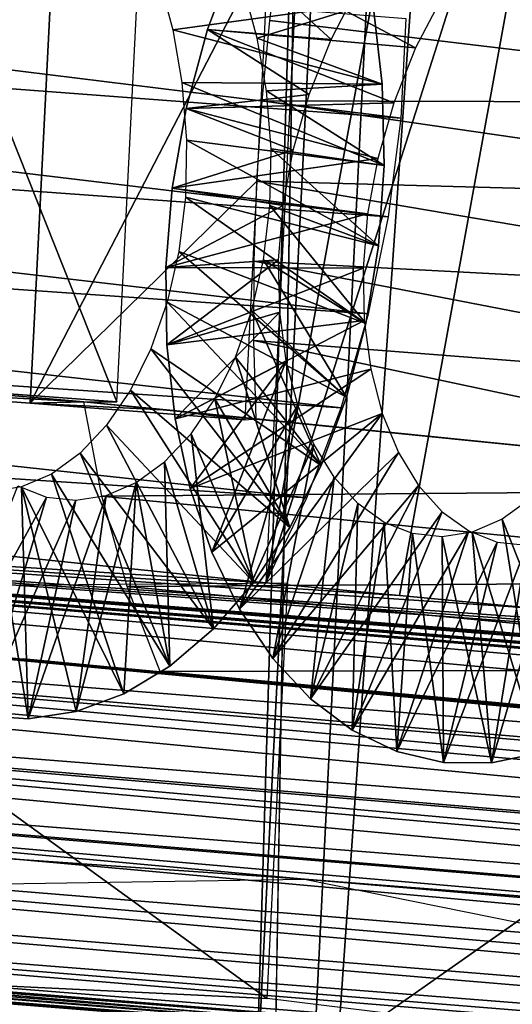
# Model space of a CAD drawing. Header units: millimetres. Extents: x -99 to 221, y -61 to 39.
# Tile 408 of 656: x 192.93 to 194.47, y -54.91 to -51.83. Entities that reach past the tile are written whole.
import ezdxf

# ---------------------------------------------------------------- set-up
doc = ezdxf.new("R2010")
doc.units = ezdxf.units.MM
doc.header["$LTSCALE"] = 33.374815
for name, color, linetype in [('122', 7, 'CONTINUOUS'), ('123', 7, 'CONTINUOUS'), ('127', 7, 'CONTINUOUS'), ('134', 7, 'CONTINUOUS'), ('136', 7, 'CONTINUOUS'), ('138', 7, 'CONTINUOUS'), ('144', 7, 'CONTINUOUS'), ('33', 7, 'CONTINUOUS'), ('34', 7, 'CONTINUOUS'), ('36', 7, 'CONTINUOUS'), ('50', 7, 'CONTINUOUS'), ('85', 7, 'CONTINUOUS'), ('86', 7, 'CONTINUOUS')]:
    doc.layers.add(name, color=color, linetype=linetype)

msp = doc.modelspace()

# ---------------------------------------------------------------- linework, layer by layer
at = {"layer": '122', "color": 7, "linetype": 'Continuous'}
for points in [[(193.7425, -51.5822, -231.1302), (195.8609, -52.0892, -233.2795), (193.7106, -51.8313, -231.1785), (193.7425, -51.5822, -231.1302)], [(195.9236, -51.7915, -233.2466), (195.8609, -52.0892, -233.2795), (193.7425, -51.5822, -231.1302), (195.9236, -51.7915, -233.2466)], [(193.7106, -51.8313, -231.1785), (195.8609, -52.0892, -233.2795), (193.6864, -52.0824, -231.2023), (193.7106, -51.8313, -231.1785)], [(193.6864, -52.0824, -231.2023), (195.8217, -52.3925, -233.2884), (193.6699, -52.3341, -231.2018), (193.6864, -52.0824, -231.2023)], [(195.8609, -52.0892, -233.2795), (195.8217, -52.3925, -233.2884), (193.6864, -52.0824, -231.2023), (195.8609, -52.0892, -233.2795)], [(193.6699, -52.3341, -231.2018), (195.8064, -52.6977, -233.2732), (193.6613, -52.5849, -231.1772), (193.6699, -52.3341, -231.2018)], [(195.8217, -52.3925, -233.2884), (195.8064, -52.6977, -233.2732), (193.6699, -52.3341, -231.2018), (195.8217, -52.3925, -233.2884)], [(193.6613, -52.5849, -231.1772), (195.8153, -53.0011, -233.234), (193.6605, -52.8336, -231.1284), (193.6613, -52.5849, -231.1772)], [(195.8064, -52.6977, -233.2732), (195.8153, -53.0011, -233.234), (193.6613, -52.5849, -231.1772), (195.8064, -52.6977, -233.2732)], [(195.8483, -53.2988, -233.1712), (193.6677, -53.0785, -231.0554), (193.6605, -52.8336, -231.1284), (195.8483, -53.2988, -233.1712)], [(195.8153, -53.0011, -233.234), (195.8483, -53.2988, -233.1712), (193.6605, -52.8336, -231.1284), (195.8153, -53.0011, -233.234)], [(193.1281, -53.0253, -230.5313), (195.8483, -53.2988, -233.1712), (193.1845, -53.3212, -230.4453), (193.1281, -53.0253, -230.5313)], [(193.1281, -53.0253, -230.5313), (193.3981, -53.0519, -230.7935), (195.8483, -53.2988, -233.1712), (193.1281, -53.0253, -230.5313)], [(193.6677, -53.0785, -231.0554), (195.8483, -53.2988, -233.1712), (193.3981, -53.0519, -230.7935), (193.6677, -53.0785, -231.0554)], [(183.3811, -53.385, -219.9687), (183.2351, -53.1348, -220.1397), (204.3219, -55.1346, -240.5465), (183.3811, -53.385, -219.9687)], [(204.3219, -55.1346, -240.5465), (183.2351, -53.1348, -220.1397), (204.255, -55.0218, -240.6247), (204.3219, -55.1346, -240.5465)], [(204.255, -55.0218, -240.6247), (183.2351, -53.1348, -220.1397), (204.1931, -54.9032, -240.6984), (204.255, -55.0218, -240.6247)], [(204.1931, -54.9032, -240.6984), (183.2351, -53.1348, -220.1397), (190.3623, -53.5924, -227.2859), (204.1931, -54.9032, -240.6984)], [(195.8483, -53.2988, -233.1712), (195.9049, -53.5871, -233.0858), (193.1845, -53.3212, -230.4453), (195.8483, -53.2988, -233.1712)], [(193.1845, -53.3212, -230.4453), (195.9049, -53.5871, -233.0858), (193.2645, -53.604, -230.3371), (193.1845, -53.3212, -230.4453)], [(183.5473, -53.6087, -219.7801), (183.3811, -53.385, -219.9687), (204.4703, -55.3411, -240.3774), (183.5473, -53.6087, -219.7801)], [(204.4703, -55.3411, -240.3774), (183.3811, -53.385, -219.9687), (204.3938, -55.2411, -240.4639), (204.4703, -55.3411, -240.3774)], [(204.3938, -55.2411, -240.4639), (183.3811, -53.385, -219.9687), (204.3219, -55.1346, -240.5465), (204.3938, -55.2411, -240.4639)], [(190.3623, -53.5924, -227.2859), (190.792, -53.6321, -227.7037), (204.1931, -54.9032, -240.6984), (190.3623, -53.5924, -227.2859)], [(195.9049, -53.5871, -233.0858), (195.9844, -53.8626, -232.9788), (193.2645, -53.604, -230.3371), (195.9049, -53.5871, -233.0858)], [(193.2645, -53.604, -230.3371), (195.9844, -53.8626, -232.9788), (193.3672, -53.8703, -230.2078), (193.2645, -53.604, -230.3371)], [(183.7317, -53.8029, -219.5764), (183.5473, -53.6087, -219.7801), (204.6362, -55.5197, -240.1937), (183.7317, -53.8029, -219.5764)], [(204.6362, -55.5197, -240.1937), (183.5473, -53.6087, -219.7801), (204.5512, -55.434, -240.2873), (204.6362, -55.5197, -240.1937)], [(204.5512, -55.434, -240.2873), (183.5473, -53.6087, -219.7801), (204.4703, -55.3411, -240.3774), (204.5512, -55.434, -240.2873)], [(190.792, -53.6321, -227.7037), (191.2209, -53.6718, -228.1207), (204.1931, -54.9032, -240.6984), (190.792, -53.6321, -227.7037)], [(191.2209, -53.6718, -228.1207), (192.5086, -53.7909, -229.373), (204.1931, -54.9032, -240.6984), (191.2209, -53.6718, -228.1207)], [(204.8173, -55.6681, -239.9978), (183.7317, -53.8029, -219.5764), (204.725, -55.5979, -240.0971), (204.8173, -55.6681, -239.9978)], [(204.725, -55.5979, -240.0971), (183.7317, -53.8029, -219.5764), (204.6362, -55.5197, -240.1937), (204.725, -55.5979, -240.0971)], [(183.9317, -53.9652, -219.3601), (183.7317, -53.8029, -219.5764), (204.8173, -55.6681, -239.9978), (183.9317, -53.9652, -219.3601)], [(192.9383, -53.8306, -229.7908), (204.1931, -54.9032, -240.6984), (192.5086, -53.7909, -229.373), (192.9383, -53.8306, -229.7908)], [(193.3672, -53.8703, -230.2078), (204.1931, -54.9032, -240.6984), (192.9383, -53.8306, -229.7908), (193.3672, -53.8703, -230.2078)], [(195.9844, -53.8626, -232.9788), (196.0858, -54.1215, -232.8514), (193.3672, -53.8703, -230.2078), (195.9844, -53.8626, -232.9788)], [(196.0858, -54.1215, -232.8514), (204.1931, -54.9032, -240.6984), (193.3672, -53.8703, -230.2078), (196.0858, -54.1215, -232.8514)], [(184.1451, -54.0936, -219.1338), (183.9317, -53.9652, -219.3601), (204.9127, -55.7303, -239.8961), (184.1451, -54.0936, -219.1338)], [(204.9127, -55.7303, -239.8961), (183.9317, -53.9652, -219.3601), (204.8173, -55.6681, -239.9978), (204.9127, -55.7303, -239.8961)], [(184.369, -54.1865, -218.9007), (184.1451, -54.0936, -219.1338), (205.1119, -55.8296, -239.687), (184.369, -54.1865, -218.9007)], [(205.1119, -55.8296, -239.687), (184.1451, -54.0936, -219.1338), (205.0111, -55.7842, -239.7924), (205.1119, -55.8296, -239.687)], [(205.0111, -55.7842, -239.7924), (184.1451, -54.0936, -219.1338), (204.9127, -55.7303, -239.8961), (205.0111, -55.7842, -239.7924)], [(187.4466, -54.4561, -221.7413), (184.369, -54.1865, -218.9007), (205.2148, -55.8664, -239.5804), (187.4466, -54.4561, -221.7413)], [(205.2148, -55.8664, -239.5804), (184.369, -54.1865, -218.9007), (205.1119, -55.8296, -239.687), (205.2148, -55.8664, -239.5804)], [(197.9193, -55.303, -232.0725), (187.4466, -54.4561, -221.7413), (201.6441, -55.6007, -235.7973), (197.9193, -55.303, -232.0725)], [(201.6441, -55.6007, -235.7973), (187.4466, -54.4561, -221.7413), (205.3196, -55.8943, -239.4728), (201.6441, -55.6007, -235.7973)], [(205.3196, -55.8943, -239.4728), (187.4466, -54.4561, -221.7413), (205.2148, -55.8664, -239.5804), (205.3196, -55.8943, -239.4728)], [(189.0366, -54.6017, -222.965), (187.4466, -54.4561, -221.7413), (197.9193, -55.303, -232.0725), (189.0366, -54.6017, -222.965)], [(190.619, -54.7238, -224.183), (189.0366, -54.6017, -222.965), (196.8844, -55.2312, -230.7197), (190.619, -54.7238, -224.183)], [(196.8844, -55.2312, -230.7197), (189.0366, -54.6017, -222.965), (197.9193, -55.303, -232.0725), (196.8844, -55.2312, -230.7197)], [(195.8309, -55.1389, -229.3418), (190.619, -54.7238, -224.183), (196.8844, -55.2312, -230.7197), (195.8309, -55.1389, -229.3418)], [(192.179, -54.8217, -225.3842), (190.619, -54.7238, -224.183), (195.8309, -55.1389, -229.3418), (192.179, -54.8217, -225.3842)], [(193.7021, -54.8947, -226.5571), (192.179, -54.8217, -225.3842), (194.7673, -55.0264, -227.9505), (193.7021, -54.8947, -226.5571)], [(194.7673, -55.0264, -227.9505), (192.179, -54.8217, -225.3842), (195.8309, -55.1389, -229.3418), (194.7673, -55.0264, -227.9505)]]:
    msp.add_3dface(points, dxfattribs=at)
at = {"layer": '123', "color": 7, "linetype": 'Continuous'}
for points in [[(187.1082, -51.269, -216.4531), (187.0781, -51.604, -216.4497), (194.1217, -52.1367, -223.6721), (187.1082, -51.269, -216.4531)], [(194.1372, -51.8255, -223.6876), (187.1082, -51.269, -216.4531), (194.1217, -52.1367, -223.6721), (194.1372, -51.8255, -223.6876)], [(187.0781, -51.604, -216.4497), (187.0217, -51.9349, -216.473), (194.0822, -52.446, -223.6807), (187.0781, -51.604, -216.4497)], [(194.1217, -52.1367, -223.6721), (187.0781, -51.604, -216.4497), (194.0822, -52.446, -223.6807), (194.1217, -52.1367, -223.6721)], [(187.0217, -51.9349, -216.473), (186.9398, -52.2573, -216.5227), (194.0192, -52.7498, -223.7133), (187.0217, -51.9349, -216.473)], [(194.0822, -52.446, -223.6807), (187.0217, -51.9349, -216.473), (194.0192, -52.7498, -223.7133), (194.0822, -52.446, -223.6807)], [(186.9398, -52.2573, -216.5227), (186.8332, -52.5674, -216.5983), (193.9335, -53.0445, -223.7695), (186.9398, -52.2573, -216.5227)], [(194.0192, -52.7498, -223.7133), (186.9398, -52.2573, -216.5227), (193.9335, -53.0445, -223.7695), (194.0192, -52.7498, -223.7133)], [(186.8332, -52.5674, -216.5983), (186.7035, -52.8611, -216.6987), (193.8261, -53.3265, -223.8487), (186.8332, -52.5674, -216.5983)], [(193.9335, -53.0445, -223.7695), (186.8332, -52.5674, -216.5983), (193.8261, -53.3265, -223.8487), (193.9335, -53.0445, -223.7695)], [(186.7035, -52.8611, -216.6987), (186.5521, -53.1348, -216.8227), (193.6983, -53.5924, -223.9499), (186.7035, -52.8611, -216.6987)], [(193.8261, -53.3265, -223.8487), (186.7035, -52.8611, -216.6987), (193.6983, -53.5924, -223.9499), (193.8261, -53.3265, -223.8487)], [(186.5521, -53.1348, -216.8227), (186.3811, -53.385, -216.9687), (207.0371, -55.0218, -237.8425), (186.5521, -53.1348, -216.8227)], [(207.1108, -54.9032, -237.7807), (186.5521, -53.1348, -216.8227), (207.0371, -55.0218, -237.8425), (207.1108, -54.9032, -237.7807)], [(186.5521, -53.1348, -216.8227), (207.1108, -54.9032, -237.7807), (205.6643, -54.7291, -236.2555), (186.5521, -53.1348, -216.8227)], [(204.8294, -54.6499, -235.397), (186.5521, -53.1348, -216.8227), (205.2473, -54.6895, -235.8266), (204.8294, -54.6499, -235.397)], [(186.5521, -53.1348, -216.8227), (204.8294, -54.6499, -235.397), (202.8815, -54.4651, -233.3937), (186.5521, -53.1348, -216.8227)], [(205.2473, -54.6895, -235.8266), (186.5521, -53.1348, -216.8227), (205.6643, -54.7291, -236.2555), (205.2473, -54.6895, -235.8266)], [(202.0467, -54.3858, -232.5352), (186.5521, -53.1348, -216.8227), (202.4645, -54.4255, -232.9649), (202.0467, -54.3858, -232.5352)], [(186.5521, -53.1348, -216.8227), (202.0467, -54.3858, -232.5352), (200.0987, -54.2008, -230.5319), (186.5521, -53.1348, -216.8227)], [(202.4645, -54.4255, -232.9649), (186.5521, -53.1348, -216.8227), (202.8815, -54.4651, -233.3937), (202.4645, -54.4255, -232.9649)], [(199.2639, -54.1215, -229.6734), (186.5521, -53.1348, -216.8227), (199.6817, -54.1612, -230.1031), (199.2639, -54.1215, -229.6734)], [(186.5521, -53.1348, -216.8227), (199.2639, -54.1215, -229.6734), (196.6202, -53.8703, -226.9547), (186.5521, -53.1348, -216.8227)], [(199.6817, -54.1612, -230.1031), (186.5521, -53.1348, -216.8227), (200.0987, -54.2008, -230.5319), (199.6817, -54.1612, -230.1031)], [(193.6983, -53.5924, -223.9499), (186.5521, -53.1348, -216.8227), (194.1161, -53.6321, -224.3796), (193.6983, -53.5924, -223.9499)], [(194.1161, -53.6321, -224.3796), (186.5521, -53.1348, -216.8227), (194.5332, -53.6718, -224.8084), (194.1161, -53.6321, -224.3796)], [(194.5332, -53.6718, -224.8084), (186.5521, -53.1348, -216.8227), (195.7854, -53.7909, -226.0962), (194.5332, -53.6718, -224.8084)], [(195.7854, -53.7909, -226.0962), (186.5521, -53.1348, -216.8227), (196.2032, -53.8306, -226.5259), (195.7854, -53.7909, -226.0962)], [(196.2032, -53.8306, -226.5259), (186.5521, -53.1348, -216.8227), (196.6202, -53.8703, -226.9547), (196.2032, -53.8306, -226.5259)], [(186.3811, -53.385, -216.9687), (186.1926, -53.6087, -217.1349), (206.8764, -55.2411, -237.9814), (186.3811, -53.385, -216.9687)], [(207.0371, -55.0218, -237.8425), (186.3811, -53.385, -216.9687), (206.9589, -55.1346, -237.9095), (207.0371, -55.0218, -237.8425)], [(206.9589, -55.1346, -237.9095), (186.3811, -53.385, -216.9687), (206.8764, -55.2411, -237.9814), (206.9589, -55.1346, -237.9095)], [(186.1926, -53.6087, -217.1349), (185.9888, -53.8029, -217.3192), (206.6997, -55.434, -238.1388), (186.1926, -53.6087, -217.1349)], [(206.8764, -55.2411, -237.9814), (186.1926, -53.6087, -217.1349), (206.7899, -55.3411, -238.0579), (206.8764, -55.2411, -237.9814)], [(206.7899, -55.3411, -238.0579), (186.1926, -53.6087, -217.1349), (206.6997, -55.434, -238.1388), (206.7899, -55.3411, -238.0579)], [(185.9888, -53.8029, -217.3192), (185.7725, -53.9652, -217.5193), (193.819, -54.5206, -225.3995), (185.9888, -53.8029, -217.3192)], [(206.6997, -55.434, -238.1388), (185.9888, -53.8029, -217.3192), (206.6061, -55.5197, -238.2238), (206.6997, -55.434, -238.1388)], [(206.6061, -55.5197, -238.2238), (185.9888, -53.8029, -217.3192), (193.819, -54.5206, -225.3995), (206.6061, -55.5197, -238.2238)], [(193.819, -54.5206, -225.3995), (185.7725, -53.9652, -217.5193), (192.5342, -54.5407, -224.4091), (193.819, -54.5206, -225.3995)], [(194.9162, -54.7432, -226.8359), (206.5095, -55.5979, -238.3126), (193.819, -54.5206, -225.3995), (194.9162, -54.7432, -226.8359)], [(206.5095, -55.5979, -238.3126), (206.6061, -55.5197, -238.2238), (193.819, -54.5206, -225.3995), (206.5095, -55.5979, -238.3126)]]:
    msp.add_3dface(points, dxfattribs=at)
at = {"layer": '127', "color": 7, "linetype": 'Continuous'}
for points in [[(191.9312, -53.6076, -225.2071), (193.7021, -54.8947, -226.5571), (193.7671, -53.5935, -226.6222), (191.9312, -53.6076, -225.2071)], [(192.179, -54.8217, -225.3842), (193.7021, -54.8947, -226.5571), (191.9312, -53.6076, -225.2071), (192.179, -54.8217, -225.3842)]]:
    msp.add_3dface(points, dxfattribs=at)
at = {"layer": '134', "color": 7, "linetype": 'Continuous'}
for points in [[(192.2601, -52.9774, -230.439), (193.1281, -53.0253, -230.5313), (192.5422, -52.9739, -230.088), (192.2601, -52.9774, -230.439)], [(192.9605, -53.0292, -230.7751), (193.1281, -53.0253, -230.5313), (192.2601, -52.9774, -230.439), (192.9605, -53.0292, -230.7751)], [(192.5422, -52.9739, -230.088), (193.1281, -53.0253, -230.5313), (193.2323, -53.0253, -230.4272), (192.5422, -52.9739, -230.088)], [(193.3981, -53.0519, -230.7935), (193.1281, -53.0253, -230.5313), (192.9605, -53.0292, -230.7751), (193.3981, -53.0519, -230.7935)], [(193.6326, -53.0822, -231.1645), (193.3981, -53.0519, -230.7935), (192.9605, -53.0292, -230.7751), (193.6326, -53.0822, -231.1645)], [(193.6677, -53.0785, -231.0554), (193.3981, -53.0519, -230.7935), (193.6326, -53.0822, -231.1645), (193.6677, -53.0785, -231.0554)]]:
    msp.add_3dface(points, dxfattribs=at)
at = {"layer": '136', "color": 7, "linetype": 'Continuous'}
for points in [[(192.5422, -52.9739, -230.088), (193.2323, -53.0253, -230.4272), (192.617, -51.4776, -230.1628), (192.5422, -52.9739, -230.088)], [(193.2323, -53.0253, -230.4272), (193.3071, -51.5291, -230.5019), (192.617, -51.4776, -230.1628), (193.2323, -53.0253, -230.4272)]]:
    msp.add_3dface(points, dxfattribs=at)
at = {"layer": '138', "color": 7, "linetype": 'Continuous'}
for points in [[(192.2601, -52.9774, -230.439), (192.3349, -51.4811, -230.5138), (193.0353, -51.5329, -230.8499), (192.2601, -52.9774, -230.439)], [(192.9605, -53.0292, -230.7751), (192.2601, -52.9774, -230.439), (193.0353, -51.5329, -230.8499), (192.9605, -53.0292, -230.7751)], [(192.9605, -53.0292, -230.7751), (193.0353, -51.5329, -230.8499), (193.7073, -51.5859, -231.2392), (192.9605, -53.0292, -230.7751)], [(192.9605, -53.0292, -230.7751), (193.7073, -51.5859, -231.2392), (193.6699, -52.3341, -231.2018), (192.9605, -53.0292, -230.7751)], [(193.6326, -53.0822, -231.1645), (192.9605, -53.0292, -230.7751), (193.6699, -52.3341, -231.2018), (193.6326, -53.0822, -231.1645)]]:
    msp.add_3dface(points, dxfattribs=at)
at = {"layer": '144', "color": 7, "linetype": 'Continuous'}
for points in [[(194.2769, -50.4147, -224.5404), (193.8594, -50.3698, -224.111), (193.6983, -53.5924, -223.9499), (194.2769, -50.4147, -224.5404)], [(194.6937, -50.4596, -224.969), (194.2769, -50.4147, -224.5404), (193.6983, -53.5924, -223.9499), (194.6937, -50.4596, -224.969)], [(193.6983, -53.5924, -223.9499), (194.1161, -53.6321, -224.3796), (194.6937, -50.4596, -224.969), (193.6983, -53.5924, -223.9499)], [(194.5332, -53.6718, -224.8084), (194.6937, -50.4596, -224.969), (194.1161, -53.6321, -224.3796), (194.5332, -53.6718, -224.8084)]]:
    msp.add_3dface(points, dxfattribs=at)
at = {"layer": '33', "color": 5, "linetype": 'Continuous', "true_color": 0x0303ff}
for points in [[(198.4073, 36.1419, -212.6153), (193.6646, -58.7521, -207.8727), (194.2771, -22.8143, -210.8524), (198.4073, 36.1419, -212.6153)], [(200.2358, 35.3009, -210.7027), (193.6646, -58.7521, -207.8727), (198.4073, 36.1419, -212.6153), (200.2358, 35.3009, -210.7027)], [(195.5772, -57.9111, -206.0442), (193.6646, -58.7521, -207.8727), (200.2358, 35.3009, -210.7027), (195.5772, -57.9111, -206.0442)], [(194.2356, -23.231, -210.8523), (194.2771, -22.8143, -210.8524), (191.7289, -59.4439, -209.7393), (194.2356, -23.231, -210.8523)], [(191.7289, -59.4439, -209.7393), (194.2771, -22.8143, -210.8524), (193.6646, -58.7521, -207.8727), (191.7289, -59.4439, -209.7393)], [(194.1637, -23.6422, -210.8831), (194.2356, -23.231, -210.8523), (191.7289, -59.4439, -209.7393), (194.1637, -23.6422, -210.8831)], [(194.062, -24.0437, -210.9447), (194.1637, -23.6422, -210.8831), (191.7289, -59.4439, -209.7393), (194.062, -24.0437, -210.9447)], [(193.9317, -24.4309, -211.0362), (194.062, -24.0437, -210.9447), (191.7289, -59.4439, -209.7393), (193.9317, -24.4309, -211.0362)], [(193.7743, -24.7997, -211.1568), (193.9317, -24.4309, -211.0362), (191.7289, -59.4439, -209.7393), (193.7743, -24.7997, -211.1568)], [(193.5915, -25.1459, -211.305), (193.7743, -24.7997, -211.1568), (191.7289, -59.4439, -209.7393), (193.5915, -25.1459, -211.305)], [(193.3852, -25.4659, -211.4793), (193.5915, -25.1459, -211.305), (191.7289, -59.4439, -209.7393), (193.3852, -25.4659, -211.4793)], [(189.7763, -59.9843, -211.6378), (193.3852, -25.4659, -211.4793), (191.7289, -59.4439, -209.7393), (189.7763, -59.9843, -211.6378)], [(193.1577, -25.756, -211.6778), (193.3852, -25.4659, -211.4793), (189.7763, -59.9843, -211.6378), (193.1577, -25.756, -211.6778)], [(192.9116, -26.0131, -211.8983), (193.1577, -25.756, -211.6778), (189.7763, -59.9843, -211.6378), (192.9116, -26.0131, -211.8983)]]:
    msp.add_3dface(points, dxfattribs=at)
at = {"layer": '34', "color": 5, "linetype": 'Continuous', "true_color": 0x0303ff}
for points in [[(194.593, 35.8649, -205.0599), (192.7645, 36.706, -206.9725), (189.9345, -57.347, -200.4014), (194.593, 35.8649, -205.0599)], [(191.8181, -56.3593, -198.6164), (194.593, 35.8649, -205.0599), (189.9345, -57.347, -200.4014), (191.8181, -56.3593, -198.6164)], [(196.378, 34.8772, -203.1763), (194.593, 35.8649, -205.0599), (191.8181, -56.3593, -198.6164), (196.378, 34.8772, -203.1763)], [(193.6667, -55.2281, -196.8809), (196.378, 34.8772, -203.1763), (191.8181, -56.3593, -198.6164), (193.6667, -55.2281, -196.8809)], [(198.1135, 33.7459, -201.3277), (196.378, 34.8772, -203.1763), (193.6667, -55.2281, -196.8809), (198.1135, 33.7459, -201.3277)], [(195.4746, -53.9568, -195.2001), (198.1135, 33.7459, -201.3277), (193.6667, -55.2281, -196.8809), (195.4746, -53.9568, -195.2001)]]:
    msp.add_3dface(points, dxfattribs=at)
at = {"layer": '36', "color": 5, "linetype": 'Continuous', "true_color": 0x0303ff}
msp.add_3dface([(195.9765, -54.4286, -195.36), (194.1504, -55.7127, -197.0577), (200.9139, -54.9221, -200.2974), (195.9765, -54.4286, -195.36)], dxfattribs=at)
at = {"layer": '50', "color": 5, "linetype": 'Continuous', "true_color": 0x0303ff}
for points in [[(195.4746, -53.9568, -195.2001), (193.6667, -55.2281, -196.8809), (195.9765, -54.4286, -195.36), (195.4746, -53.9568, -195.2001)], [(193.6667, -55.2281, -196.8809), (194.1504, -55.7127, -197.0577), (195.9765, -54.4286, -195.36), (193.6667, -55.2281, -196.8809)]]:
    msp.add_3dface(points, dxfattribs=at)
at = {"layer": '85', "linetype": 'Continuous'}
for points in [[(193.605, -51.6178, -229.7969), (193.5157, -51.8587, -229.8033), (193.902, -51.8902, -229.185), (193.605, -51.6178, -229.7969)], [(193.9871, -51.7259, -229.1811), (193.605, -51.6178, -229.7969), (193.902, -51.8902, -229.185), (193.9871, -51.7259, -229.1811)], [(193.4068, -51.8598, -225.2416), (194.0332, -51.7746, -224.8879), (193.3629, -51.697, -225.2427), (193.4068, -51.8598, -225.2416)], [(194.0622, -52.03, -224.8921), (194.0332, -51.7746, -224.8879), (193.4068, -51.8598, -225.2416), (194.0622, -52.03, -224.8921)], [(193.4355, -52.0252, -225.2553), (194.0622, -52.03, -224.8921), (193.4068, -51.8598, -225.2416), (193.4355, -52.0252, -225.2553)], [(193.5157, -51.8587, -229.8033), (193.449, -52.1064, -229.7866), (193.8338, -52.0622, -229.1711), (193.5157, -51.8587, -229.8033)], [(193.902, -51.8902, -229.185), (193.5157, -51.8587, -229.8033), (193.8338, -52.0622, -229.1711), (193.902, -51.8902, -229.185)], [(193.4497, -52.2059, -225.2875), (194.0679, -52.2855, -224.9196), (193.4355, -52.0252, -225.2553), (193.4497, -52.2059, -225.2875)], [(194.0679, -52.2855, -224.9196), (194.0622, -52.03, -224.8921), (193.4355, -52.0252, -225.2553), (194.0679, -52.2855, -224.9196)], [(193.8338, -52.0622, -229.1711), (193.449, -52.1064, -229.7866), (193.7838, -52.2367, -229.1391), (193.8338, -52.0622, -229.1711)], [(193.449, -52.1064, -229.7866), (193.4054, -52.3565, -229.7464), (193.7838, -52.2367, -229.1391), (193.449, -52.1064, -229.7866)], [(193.4462, -52.3841, -225.3381), (194.0507, -52.5369, -224.9705), (193.4497, -52.2059, -225.2875), (193.4462, -52.3841, -225.3381)], [(194.0507, -52.5369, -224.9705), (194.0679, -52.2855, -224.9196), (193.4497, -52.2059, -225.2875), (194.0507, -52.5369, -224.9705)], [(193.7838, -52.2367, -229.1391), (193.4054, -52.3565, -229.7464), (193.752, -52.41, -229.0895), (193.7838, -52.2367, -229.1391)], [(193.4054, -52.3565, -229.7464), (193.3852, -52.6048, -229.683), (193.752, -52.41, -229.0895), (193.4054, -52.3565, -229.7464)], [(193.4257, -52.5543, -225.4062), (194.0113, -52.7799, -225.0443), (193.4462, -52.3841, -225.3381), (193.4257, -52.5543, -225.4062)], [(194.0113, -52.7799, -225.0443), (194.0507, -52.5369, -224.9705), (193.4462, -52.3841, -225.3381), (194.0113, -52.7799, -225.0443)], [(193.752, -52.41, -229.0895), (193.3852, -52.6048, -229.683), (193.7379, -52.5805, -229.0221), (193.752, -52.41, -229.0895)], [(193.3895, -52.713, -225.4907), (193.9509, -53.0105, -225.1404), (193.4257, -52.5543, -225.4062), (193.3895, -52.713, -225.4907)], [(193.9509, -53.0105, -225.1404), (194.0113, -52.7799, -225.0443), (193.4257, -52.5543, -225.4062), (193.9509, -53.0105, -225.1404)], [(193.3852, -52.6048, -229.683), (193.3882, -52.847, -229.5971), (193.7379, -52.5805, -229.0221), (193.3852, -52.6048, -229.683)], [(193.7379, -52.5805, -229.0221), (193.3882, -52.847, -229.5971), (193.7415, -52.7443, -228.9376), (193.7379, -52.5805, -229.0221)], [(193.3385, -52.8591, -225.5918), (193.871, -53.2249, -225.2576), (193.3895, -52.713, -225.4907), (193.3385, -52.8591, -225.5918)], [(193.871, -53.2249, -225.2576), (193.9509, -53.0105, -225.1404), (193.3895, -52.713, -225.4907), (193.871, -53.2249, -225.2576)], [(193.3882, -52.847, -229.5971), (193.4139, -53.079, -229.4894), (193.7415, -52.7443, -228.9376), (193.3882, -52.847, -229.5971)], [(193.7415, -52.7443, -228.9376), (193.4139, -53.079, -229.4894), (193.7619, -52.8968, -228.8377), (193.7415, -52.7443, -228.9376)], [(193.2743, -52.9891, -225.7081), (193.7735, -53.4194, -225.3945), (193.3385, -52.8591, -225.5918), (193.2743, -52.9891, -225.7081)], [(193.7735, -53.4194, -225.3945), (193.871, -53.2249, -225.2576), (193.3385, -52.8591, -225.5918), (193.7735, -53.4194, -225.3945)], [(193.4139, -53.079, -229.4894), (193.4614, -53.2968, -229.3614), (193.7619, -52.8968, -228.8377), (193.4139, -53.079, -229.4894)], [(193.4614, -53.2968, -229.3614), (193.5294, -53.4967, -229.2147), (193.7619, -52.8968, -228.8377), (193.4614, -53.2968, -229.3614)], [(193.7619, -52.8968, -228.8377), (193.5294, -53.4967, -229.2147), (193.798, -53.0356, -228.7236), (193.7619, -52.8968, -228.8377)], [(193.1996, -53.0989, -225.8365), (193.6605, -53.5909, -225.5491), (193.2743, -52.9891, -225.7081), (193.1996, -53.0989, -225.8365)], [(193.6605, -53.5909, -225.5491), (193.7735, -53.4194, -225.3945), (193.2743, -52.9891, -225.7081), (193.6605, -53.5909, -225.5491)], [(193.5294, -53.4967, -229.2147), (193.6161, -53.6752, -229.0513), (193.798, -53.0356, -228.7236), (193.5294, -53.4967, -229.2147)], [(193.798, -53.0356, -228.7236), (193.6161, -53.6752, -229.0513), (193.8485, -53.158, -228.5966), (193.798, -53.0356, -228.7236)], [(193.1168, -53.1866, -225.9747), (193.5344, -53.7364, -225.7194), (193.1996, -53.0989, -225.8365), (193.1168, -53.1866, -225.9747)], [(193.5344, -53.7364, -225.7194), (193.6605, -53.5909, -225.5491), (193.1996, -53.0989, -225.8365), (193.5344, -53.7364, -225.7194)], [(193.6161, -53.6752, -229.0513), (193.7198, -53.8292, -228.8735), (193.8485, -53.158, -228.5966), (193.6161, -53.6752, -229.0513)], [(193.8485, -53.158, -228.5966), (193.7198, -53.8292, -228.8735), (193.9117, -53.2615, -228.4589), (193.8485, -53.158, -228.5966)], [(193.0272, -53.2516, -226.1225), (193.3978, -53.8536, -225.903), (193.1168, -53.1866, -225.9747), (193.0272, -53.2516, -226.1225)], [(193.3978, -53.8536, -225.903), (193.5344, -53.7364, -225.7194), (193.1168, -53.1866, -225.9747), (193.3978, -53.8536, -225.903)], [(192.9335, -53.2922, -226.277), (193.2537, -53.9405, -226.0972), (193.0272, -53.2516, -226.1225), (192.9335, -53.2922, -226.277)], [(193.2537, -53.9405, -226.0972), (193.3978, -53.8536, -225.903), (193.0272, -53.2516, -226.1225), (193.2537, -53.9405, -226.0972)], [(193.7198, -53.8292, -228.8735), (193.838, -53.9561, -228.6839), (193.9117, -53.2615, -228.4589), (193.7198, -53.8292, -228.8735)], [(193.9117, -53.2615, -228.4589), (193.838, -53.9561, -228.6839), (193.9856, -53.3437, -228.3124), (193.9117, -53.2615, -228.4589)], [(192.8392, -53.3074, -226.4343), (192.9542, -54.0183, -226.5064), (192.9335, -53.2922, -226.277), (192.8392, -53.3074, -226.4343)], [(192.9542, -54.0183, -226.5064), (193.1048, -53.9957, -226.2993), (192.9335, -53.2922, -226.277), (192.9542, -54.0183, -226.5064)], [(193.1048, -53.9957, -226.2993), (193.2537, -53.9405, -226.0972), (192.9335, -53.2922, -226.277), (193.1048, -53.9957, -226.2993)], [(192.8049, -54.008, -226.7155), (192.9542, -54.0183, -226.5064), (192.8392, -53.3074, -226.4343), (192.8049, -54.008, -226.7155)], [(193.838, -53.9561, -228.6839), (193.9684, -54.0538, -228.485), (193.9856, -53.3437, -228.3124), (193.838, -53.9561, -228.6839)], [(193.9856, -53.3437, -228.3124), (193.9684, -54.0538, -228.485), (194.0685, -53.4032, -228.1592), (193.9856, -53.3437, -228.3124)], [(194.4378, -53.3927, -227.5334), (194.7027, -54.0617, -227.4561), (194.5272, -53.3279, -227.386), (194.4378, -53.3927, -227.5334)], [(193.9684, -54.0538, -228.485), (194.1081, -54.1204, -228.2798), (194.0685, -53.4032, -228.1592), (193.9684, -54.0538, -228.485)], [(194.0685, -53.4032, -228.1592), (194.1081, -54.1204, -228.2798), (194.1573, -53.4383, -228.0027), (194.0685, -53.4032, -228.1592)], [(194.3442, -53.4333, -227.6878), (194.5548, -54.1254, -227.6564), (194.4378, -53.3927, -227.5334), (194.3442, -53.4333, -227.6878)], [(194.5548, -54.1254, -227.6564), (194.7027, -54.0617, -227.4561), (194.4378, -53.3927, -227.5334), (194.5548, -54.1254, -227.6564)], [(194.1081, -54.1204, -228.2798), (194.2545, -54.1549, -228.0713), (194.1573, -53.4383, -228.0027), (194.1081, -54.1204, -228.2798)], [(194.1573, -53.4383, -228.0027), (194.2545, -54.1549, -228.0713), (194.2499, -53.4484, -227.8449), (194.1573, -53.4383, -228.0027)], [(194.2499, -53.4484, -227.8449), (194.4043, -54.1566, -227.8625), (194.3442, -53.4333, -227.6878), (194.2499, -53.4484, -227.8449)], [(194.2545, -54.1549, -228.0713), (194.4043, -54.1566, -227.8625), (194.2499, -53.4484, -227.8449), (194.2545, -54.1549, -228.0713)], [(194.4043, -54.1566, -227.8625), (194.5548, -54.1254, -227.6564), (194.3442, -53.4333, -227.6878), (194.4043, -54.1566, -227.8625)]]:
    msp.add_3dface(points, dxfattribs=at)
at = {"layer": '86', "linetype": 'Continuous'}
for points in [[(193.5157, -51.8587, -229.8033), (193.605, -51.6178, -229.7969), (194.1666, -51.9166, -229.4496), (193.5157, -51.8587, -229.8033)], [(194.1666, -51.9166, -229.4496), (193.605, -51.6178, -229.7969), (194.2517, -51.7524, -229.4457), (194.1666, -51.9166, -229.4496)], [(193.6275, -51.7235, -225.5073), (194.0332, -51.7746, -224.8879), (193.6714, -51.8863, -225.5062), (193.6275, -51.7235, -225.5073)], [(194.0332, -51.7746, -224.8879), (194.0622, -52.03, -224.8921), (193.6714, -51.8863, -225.5062), (194.0332, -51.7746, -224.8879)], [(193.449, -52.1064, -229.7866), (193.5157, -51.8587, -229.8033), (194.0984, -52.0886, -229.4357), (193.449, -52.1064, -229.7866)], [(194.0984, -52.0886, -229.4357), (193.5157, -51.8587, -229.8033), (194.1666, -51.9166, -229.4496), (194.0984, -52.0886, -229.4357)], [(193.6714, -51.8863, -225.5062), (194.0622, -52.03, -224.8921), (193.7001, -52.0516, -225.5199), (193.6714, -51.8863, -225.5062)], [(194.0622, -52.03, -224.8921), (194.0679, -52.2855, -224.9196), (193.7001, -52.0516, -225.5199), (194.0622, -52.03, -224.8921)], [(193.7001, -52.0516, -225.5199), (194.0679, -52.2855, -224.9196), (193.7143, -52.2324, -225.5521), (193.7001, -52.0516, -225.5199)], [(194.0484, -52.2631, -229.4037), (193.449, -52.1064, -229.7866), (194.0984, -52.0886, -229.4357), (194.0484, -52.2631, -229.4037)], [(193.4054, -52.3565, -229.7464), (193.449, -52.1064, -229.7866), (194.0484, -52.2631, -229.4037), (193.4054, -52.3565, -229.7464)], [(193.7143, -52.2324, -225.5521), (194.0507, -52.5369, -224.9705), (193.7108, -52.4105, -225.6027), (193.7143, -52.2324, -225.5521)], [(194.0679, -52.2855, -224.9196), (194.0507, -52.5369, -224.9705), (193.7143, -52.2324, -225.5521), (194.0679, -52.2855, -224.9196)], [(194.0166, -52.4365, -229.3541), (193.4054, -52.3565, -229.7464), (194.0484, -52.2631, -229.4037), (194.0166, -52.4365, -229.3541)], [(193.3852, -52.6048, -229.683), (193.4054, -52.3565, -229.7464), (194.0166, -52.4365, -229.3541), (193.3852, -52.6048, -229.683)], [(193.7108, -52.4105, -225.6027), (194.0113, -52.7799, -225.0443), (193.6903, -52.5807, -225.6708), (193.7108, -52.4105, -225.6027)], [(194.0507, -52.5369, -224.9705), (194.0113, -52.7799, -225.0443), (193.7108, -52.4105, -225.6027), (194.0507, -52.5369, -224.9705)], [(194.0025, -52.6069, -229.2867), (193.3852, -52.6048, -229.683), (194.0166, -52.4365, -229.3541), (194.0025, -52.6069, -229.2867)], [(193.6903, -52.5807, -225.6708), (193.9509, -53.0105, -225.1404), (193.6541, -52.7394, -225.7553), (193.6903, -52.5807, -225.6708)], [(194.0113, -52.7799, -225.0443), (193.9509, -53.0105, -225.1404), (193.6903, -52.5807, -225.6708), (194.0113, -52.7799, -225.0443)], [(193.3882, -52.847, -229.5971), (193.3852, -52.6048, -229.683), (194.0025, -52.6069, -229.2867), (193.3882, -52.847, -229.5971)], [(194.0061, -52.7707, -229.2022), (193.3882, -52.847, -229.5971), (194.0025, -52.6069, -229.2867), (194.0061, -52.7707, -229.2022)], [(193.6541, -52.7394, -225.7553), (193.871, -53.2249, -225.2576), (193.6031, -52.8856, -225.8564), (193.6541, -52.7394, -225.7553)], [(193.9509, -53.0105, -225.1404), (193.871, -53.2249, -225.2576), (193.6541, -52.7394, -225.7553), (193.9509, -53.0105, -225.1404)], [(193.4139, -53.079, -229.4894), (193.3882, -52.847, -229.5971), (194.0061, -52.7707, -229.2022), (193.4139, -53.079, -229.4894)], [(194.0265, -52.9233, -229.1023), (193.4139, -53.079, -229.4894), (194.0061, -52.7707, -229.2022), (194.0265, -52.9233, -229.1023)], [(193.6031, -52.8856, -225.8564), (193.7735, -53.4194, -225.3945), (193.5389, -53.0156, -225.9727), (193.6031, -52.8856, -225.8564)], [(193.871, -53.2249, -225.2576), (193.7735, -53.4194, -225.3945), (193.6031, -52.8856, -225.8564), (193.871, -53.2249, -225.2576)], [(193.4614, -53.2968, -229.3614), (193.4139, -53.079, -229.4894), (194.0265, -52.9233, -229.1023), (193.4614, -53.2968, -229.3614)], [(194.0626, -53.0621, -228.9882), (193.4614, -53.2968, -229.3614), (194.0265, -52.9233, -229.1023), (194.0626, -53.0621, -228.9882)], [(193.5389, -53.0156, -225.9727), (193.6605, -53.5909, -225.5491), (193.4642, -53.1253, -226.1011), (193.5389, -53.0156, -225.9727)], [(193.7735, -53.4194, -225.3945), (193.6605, -53.5909, -225.5491), (193.5389, -53.0156, -225.9727), (193.7735, -53.4194, -225.3945)], [(193.5294, -53.4967, -229.2147), (193.4614, -53.2968, -229.3614), (194.0626, -53.0621, -228.9882), (193.5294, -53.4967, -229.2147)], [(193.6161, -53.6752, -229.0513), (193.5294, -53.4967, -229.2147), (194.0626, -53.0621, -228.9882), (193.6161, -53.6752, -229.0513)], [(194.1131, -53.1845, -228.8612), (193.6161, -53.6752, -229.0513), (194.0626, -53.0621, -228.9882), (194.1131, -53.1845, -228.8612)], [(193.4642, -53.1253, -226.1011), (193.5344, -53.7364, -225.7194), (193.3814, -53.213, -226.2393), (193.4642, -53.1253, -226.1011)], [(193.6605, -53.5909, -225.5491), (193.5344, -53.7364, -225.7194), (193.4642, -53.1253, -226.1011), (193.6605, -53.5909, -225.5491)], [(193.7198, -53.8292, -228.8735), (193.6161, -53.6752, -229.0513), (194.1131, -53.1845, -228.8612), (193.7198, -53.8292, -228.8735)], [(194.1763, -53.2879, -228.7235), (193.7198, -53.8292, -228.8735), (194.1131, -53.1845, -228.8612), (194.1763, -53.2879, -228.7235)], [(193.3814, -53.213, -226.2393), (193.3978, -53.8536, -225.903), (193.2918, -53.2781, -226.3871), (193.3814, -53.213, -226.2393)], [(193.5344, -53.7364, -225.7194), (193.3978, -53.8536, -225.903), (193.3814, -53.213, -226.2393), (193.5344, -53.7364, -225.7194)], [(193.0112, -53.3237, -226.8565), (192.66, -53.965, -226.9234), (192.9223, -53.2886, -227.0133), (193.0112, -53.3237, -226.8565)], [(193.2918, -53.2781, -226.3871), (193.1048, -53.9957, -226.2993), (193.1981, -53.3187, -226.5416), (193.2918, -53.2781, -226.3871)], [(193.2537, -53.9405, -226.0972), (193.1048, -53.9957, -226.2993), (193.2918, -53.2781, -226.3871), (193.2537, -53.9405, -226.0972)], [(193.3978, -53.8536, -225.903), (193.2537, -53.9405, -226.0972), (193.2918, -53.2781, -226.3871), (193.3978, -53.8536, -225.903)], [(193.838, -53.9561, -228.6839), (193.7198, -53.8292, -228.8735), (194.1763, -53.2879, -228.7235), (193.838, -53.9561, -228.6839)], [(194.2502, -53.3702, -228.577), (193.838, -53.9561, -228.6839), (194.1763, -53.2879, -228.7235), (194.2502, -53.3702, -228.577)], [(192.8049, -54.008, -226.7155), (192.66, -53.965, -226.9234), (193.0112, -53.3237, -226.8565), (192.8049, -54.008, -226.7155)], [(193.1038, -53.3338, -226.6988), (192.8049, -54.008, -226.7155), (193.0112, -53.3237, -226.8565), (193.1038, -53.3338, -226.6988)], [(193.1048, -53.9957, -226.2993), (192.9542, -54.0183, -226.5064), (193.1981, -53.3187, -226.5416), (193.1048, -53.9957, -226.2993)], [(193.1981, -53.3187, -226.5416), (192.9542, -54.0183, -226.5064), (193.1038, -53.3338, -226.6988), (193.1981, -53.3187, -226.5416)], [(192.9542, -54.0183, -226.5064), (192.8049, -54.008, -226.7155), (193.1038, -53.3338, -226.6988), (192.9542, -54.0183, -226.5064)], [(193.9684, -54.0538, -228.485), (193.838, -53.9561, -228.6839), (194.2502, -53.3702, -228.577), (193.9684, -54.0538, -228.485)], [(194.333, -53.4296, -228.4238), (193.9684, -54.0538, -228.485), (194.2502, -53.3702, -228.577), (194.333, -53.4296, -228.4238)], [(194.1081, -54.1204, -228.2798), (193.9684, -54.0538, -228.485), (194.333, -53.4296, -228.4238), (194.1081, -54.1204, -228.2798)], [(194.4219, -53.4647, -228.2673), (194.1081, -54.1204, -228.2798), (194.333, -53.4296, -228.4238), (194.4219, -53.4647, -228.2673)], [(194.2545, -54.1549, -228.0713), (194.1081, -54.1204, -228.2798), (194.4219, -53.4647, -228.2673), (194.2545, -54.1549, -228.0713)], [(194.5145, -53.4748, -228.1095), (194.2545, -54.1549, -228.0713), (194.4219, -53.4647, -228.2673), (194.5145, -53.4748, -228.1095)], [(194.4043, -54.1566, -227.8625), (194.2545, -54.1549, -228.0713), (194.5145, -53.4748, -228.1095), (194.4043, -54.1566, -227.8625)], [(194.6088, -53.4597, -227.9524), (194.4043, -54.1566, -227.8625), (194.5145, -53.4748, -228.1095), (194.6088, -53.4597, -227.9524)], [(194.5548, -54.1254, -227.6564), (194.4043, -54.1566, -227.8625), (194.6088, -53.4597, -227.9524), (194.5548, -54.1254, -227.6564)]]:
    msp.add_3dface(points, dxfattribs=at)

doc.saveas('drawing.dxf')
